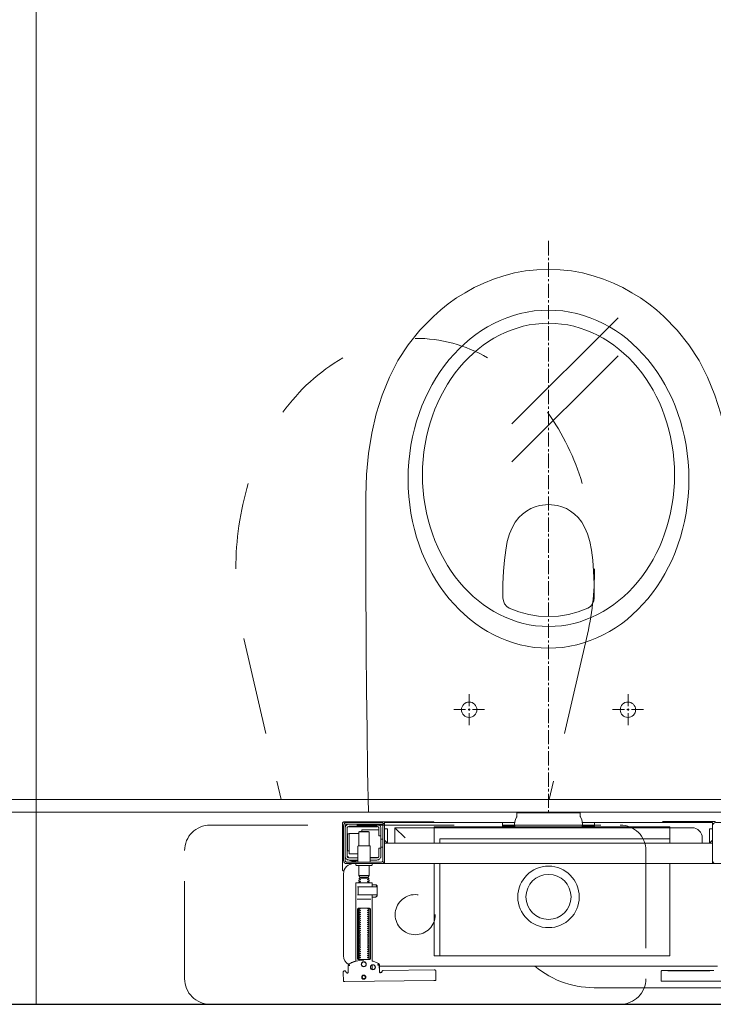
# Model space of a CAD drawing. Header units: millimetres. Extents: x 23192 to 177760, y -399809 to -79279.
# Tile 581 of 656: x 73321 to 73389, y -194640 to -194543. Entities that reach past the tile are written whole.
import ezdxf

# ---------------------------------------------------------------- set-up
doc = ezdxf.new("R2010")
doc.units = ezdxf.units.MM
doc.linetypes.add('HIDDEN2', pattern=[4.7625, 3.175, -1.5875])
doc.layers.get('0').update_dxf_attribs({"lineweight": 0})
for name, color, linetype, lineweight in [('!! 0_ Istn-sciany', 3, 'Continuous', 30), ('!! 2 ZABUDOWA GK-MDF', 54, 'Continuous', 13), ('!! 2_wypos-sanitarne', 240, 'Continuous', 9)]:
    doc.layers.add(name, color=color, linetype=linetype, lineweight=lineweight)
doc.layers.add('!! 2_WYBURZENIA DO REMONTU', color=7, linetype='Continuous', lineweight=0, true_color=0x4d4d4d, plot=False)
doc.layers.add('!!_@ wypos sanit nd', color=7, linetype='Continuous', lineweight=0, plot=False)

# ---------------------------------------------------------------- blocks, each defined once
blk = doc.blocks.new('A$Cff2eaf8b')
for points in [[(-0.18941, 0.08863), (-0.04454, 0.08863), (-0.04035, 0.08853), (-0.03617, 0.08824), (-0.032, 0.08775), (-0.02786, 0.08707), (-0.02376, 0.08619), (-0.0197, 0.08513), (-0.0157, 0.08388), (-0.01176, 0.08244), (-0.00789, 0.08082), (-0.0041, 0.07902), (-0.0004, 0.07705), (0.0032, 0.0749), (0.0067, 0.0726), (0.01009, 0.07012), (0.01337, 0.0675)], [(-0.19839, 0.08237), (-0.11148, 0.08219)], [(-0.16124, 0.07188), (-0.11145, 0.07178), (-0.11127, 0.07178), (-0.11111, 0.07178), (-0.111, 0.07178), (-0.11083, 0.07179), (-0.11065, 0.07183), (-0.11049, 0.0719), (-0.11033, 0.072), (-0.1102, 0.07212), (-0.11009, 0.07227), (-0.11001, 0.07243), (-0.10996, 0.07261), (-0.10995, 0.07279), (-0.10997, 0.08178), (-0.10998, 0.08217)], [(0.19864, 0.08252), (0.11173, 0.08169)], [(0.20013, 0.08252), (0.20025, 0.07353)], [(0.16493, 0.0675), (-0.16477, 0.0675)], [(-0.12195, 0.07209), (-0.15195, 0.07215)], [(-0.15195, 0.07205), (-0.12195, 0.07199)], [(0.16386, 0.07389), (0.16409, 0.07384), (0.16425, 0.07378), (0.1644, 0.07368), (0.16452, 0.07356), (0.16463, 0.07342), (0.16471, 0.07326), (0.16476, 0.07309), (0.16478, 0.07292), (0.16496, 0.06636), (0.16497, 0.06624), (0.16498, 0.06614), (0.165, 0.06604), (0.16503, 0.06594), (0.16507, 0.06584), (0.16511, 0.06575), (0.16516, 0.06566), (0.16521, 0.06557), (0.16527, 0.06549), (0.16534, 0.0654), (0.16542, 0.06533), (0.1655, 0.06526), (0.16558, 0.06519), (0.16567, 0.06513), (0.16576, 0.06508), (0.16651, 0.0647), (0.16726, 0.06433), (0.16803, 0.06399), (0.16881, 0.06367), (0.1696, 0.06337), (0.17039, 0.06309), (0.17119, 0.06284), (0.172, 0.0626), (0.172, -0.00186)], [(0.1651, 0.06653), (0.16492, 0.07312), (0.1649, 0.07329), (0.16485, 0.07345), (0.16478, 0.07361), (0.16467, 0.07374), (0.16455, 0.07386), (0.16441, 0.07396), (0.16425, 0.07403), (0.16409, 0.07408), (0.16391, 0.07409)], [(0.172, 0.07087), (0.172, 0.06656)], [(0.19757, 0.07355), (0.19749, 0.07368), (0.19738, 0.0738), (0.19726, 0.0739), (0.19713, 0.07399), (0.19698, 0.07405), (0.19683, 0.07408), (0.19667, 0.07409), (0.19577, 0.07408)], [(0.17483, 0.06014), (0.17483, 0.01214)], [(0.18523, 0.01214), (0.18523, 0.06014)], [(-0.11847, -0.0325), (-0.11847, 0.0575), (0.11153, 0.0575), (0.11153, -0.0325)], [(0.10602, 0.0575), (0.10602, -0.0325)], [(0.16811, -0.00015), (0.16776, -0.00056), (0.16776, -0.00022), (0.16779, -0.00011), (0.16786, -0.00004), (0.16797, 0), (0.1681, 0.00001), (0.16822, 0.00001), (0.16841, 0.00003), (0.16887, 0.00014), (0.172, 0.00014)], [(0.16848, 0.00006), (0.16856, 0.00012), (0.16876, 0.00014)], [(0.18662, 0.00214), (0.17345, 0.00214)], [(0.16732, -0.0019), (0.16732, -0.00074), (0.16736, -0.00062), (0.16746, -0.00054), (0.16767, -0.00049)], [(0.16751, -0.00165), (0.16754, -0.00139), (0.16766, -0.00086)], [(0.17371, -0.00186), (0.18481, -0.00186), (0.18637, -0.00186)], [(0.16767, -0.01124), (0.16755, -0.01122), (0.16746, -0.01119), (0.16737, -0.01112), (0.16732, -0.01098), (0.16732, -0.00983)], [(0.16766, -0.01087), (0.16754, -0.01033), (0.16751, -0.01008)], [(0.172, -0.01186), (0.16887, -0.01186), (0.16841, -0.01176), (0.16831, -0.01174), (0.16819, -0.01174), (0.16806, -0.01173), (0.16794, -0.01172), (0.16783, -0.01166), (0.16776, -0.01151), (0.16776, -0.01117), (0.16811, -0.01157)], [(0.16876, -0.01186), (0.16866, -0.01186), (0.16848, -0.01178)], [(0.1759, -0.0183), (0.1841, -0.0183)], [(0.18558, -0.00986), (0.18637, -0.00986)], [(0.185, -0.02092), (0.175, -0.02092)], [(0.1841, -0.01936), (0.1759, -0.01936)], [(0.19962, -0.02522), (0.19976, -0.02523), (0.19987, -0.02526), (0.20001, -0.0253)], [(0.20099, -0.02671), (0.20099, -0.0717)], [(-0.16, -0.0355), (-0.16, -0.0325), (0.16, -0.0325), (0.16, -0.0355)], [(-0.16, -0.0485), (-0.16, -0.0365)], [(0.16, -0.0485), (0.16, -0.0365)], [(0.167, -0.03806), (0.16693, -0.03815), (0.16687, -0.03825), (0.16681, -0.03837), (0.16675, -0.0385)], [(0.19499, -0.03806), (0.19506, -0.03814), (0.19512, -0.03823), (0.19517, -0.03833), (0.19521, -0.03842), (0.19525, -0.03853), (0.19528, -0.03863), (0.19531, -0.03874), (0.19533, -0.03885), (0.19535, -0.03896), (0.19537, -0.03907), (0.19538, -0.03917), (0.19539, -0.03927), (0.19537, -0.03937), (0.19547, -0.0394), (0.19557, -0.0394), (0.19567, -0.0394), (0.19578, -0.0394), (0.19589, -0.0394), (0.19612, -0.0394), (0.19616, -0.0393), (0.19615, -0.03919), (0.19613, -0.03907), (0.19609, -0.03894), (0.19605, -0.03882), (0.19594, -0.03861)], [(0.1635, -0.0475), (0.1635, -0.04)], [(0.174, -0.0385), (0.16618, -0.0385)], [(0.186, -0.042), (0.1945, -0.042), (0.1945, -0.062), (0.185, -0.062)], [(0.19591, -0.04489), (0.19602, -0.04489), (0.19615, -0.04489), (0.19632, -0.04489), (0.1965, -0.04489)], [(0.16, -0.0555), (0.157, -0.0525), (0.16, -0.0525), (-0.16, -0.0525), (-0.157, -0.0525), (-0.16, -0.0555)], [(-0.157, -0.0525), (-0.157, -0.0665), (-0.16, -0.0665)], [(0.10602, -0.0525), (0.10602, -0.05658), (-0.11847, -0.05658)], [(0.11153, -0.0525), (0.11153, -0.0675), (0.15, -0.0675)], [(0.14, -0.0575), (0.15, -0.0675), (0.15, -0.0525)], [(0.16, -0.0665), (0.157, -0.0665), (0.157, -0.0525)], [(0.1615, -0.0485), (0.1635, -0.0485)], [(0.1615, -0.0565), (0.1635, -0.0565)], [(0.175, -0.0498), (0.175, -0.06346), (0.1755, -0.06396), (0.1845, -0.06396), (0.185, -0.06346), (0.185, -0.0498)], [(0.1655, -0.0655), (0.182, -0.0655), (0.182, -0.06396)], [(0.185, -0.06346), (0.175, -0.06346)], [(0.1965, -0.06151), (0.19632, -0.06151), (0.19615, -0.06151), (0.19602, -0.06151), (0.19591, -0.06151)], [(-0.03305, -0.0725), (-0.16, -0.0725), (-0.16, -0.0695)], [(-0.045, -0.0725), (-0.045, -0.0685)], [(-0.045, -0.0695), (-0.03283, -0.0695)], [(0.03283, -0.0695), (0.045, -0.0695)], [(0.16, -0.0695), (0.16, -0.0725), (0.03305, -0.0725)], [(0.045, -0.0685), (0.045, -0.0725)], [(0.16721, -0.0685), (0.19466, -0.0685), (0.19478, -0.0685)], [(0.17, -0.069), (0.17, -0.0685)], [(0.174, -0.069), (0.174, -0.0685)]]:
    blk.add_lwpolyline(points)
for points in [[(0.16424, 0.07378), (0.16327, 0.07377), (0.16304, 0.07374), (0.16282, 0.07366), (0.16262, 0.07353), (0.16265, 0.07357), (0.16258, 0.07337), (0.16257, 0.07317, -0.157432), (0.16238, 0.07258), (0.1621, 0.07218, -0.241147), (0.16129, 0.07175), (0.1115, 0.07128), (0.11133, 0.07127), (0.11119, 0.07127), (0.11107, 0.07127), (0.11094, 0.07128), (0.11078, 0.0713), (0.11062, 0.07135), (0.11047, 0.07143), (0.11033, 0.07153), (0.11022, 0.07165), (0.11012, 0.07179), (0.11005, 0.07194), (0.11001, 0.0721), (0.10999, 0.07227), (0.10995, 0.08127), (0.11022, 0.08166)], [(0.19647, 0.0744), (0.19626, 0.07438), (0.19604, 0.0743), (0.19585, 0.07417), (0.19566, 0.07396, 0.132231), (0.19551, 0.07346), (0.19546, 0.06691)], [(0.19768, 0.0731, 0.415336), (0.19869, 0.07211)], [(0.19885, 0.07212), (0.19898, 0.07212), (0.19912, 0.07213), (0.19927, 0.07216), (0.1994, 0.07222), (0.19953, 0.07229), (0.19965, 0.07238), (0.19975, 0.07248), (0.20007, 0.07294, 0.158481), (0.20025, 0.07353)], [(-0.15993, -0.0325), (-0.17249, -0.0325, 0.405519), (-0.172, -0.032), (-0.172, -0.0313, 0.414214), (-0.1725, -0.0308), (-0.1875, -0.0308, 0.414214), (-0.188, -0.0313), (-0.188, -0.032, 0.405519), (-0.18751, -0.0325), (-0.19, -0.0325, -0.414214), (-0.2, -0.0225), (-0.2, 0.0575, -0.266001), (-0.19506, 0.06612)], [(0.18031, 0.06175, 0.125713), (0.19466, 0.06556, 0.121439), (0.19519, 0.06605, -0.262119), (0.2, 0.0575), (0.2, -0.0225, -0.414214), (0.19, -0.0325), (0.18751, -0.0325, 0.405519), (0.188, -0.032), (0.188, -0.0313, 0.414214), (0.1875, -0.0308), (0.1725, -0.0308, 0.414214), (0.172, -0.0313), (0.172, -0.032, 0.405519), (0.17249, -0.0325, 0.001664), (0.15993, -0.0325)], [(0.172, -0.00986), (0.172, -0.01366, 0.414214), (0.1722, -0.01386), (0.18462, -0.01386), (0.1878, -0.01386, 0.414214), (0.188, -0.01366), (0.188, 0.06267), (0.18885, 0.06292), (0.18969, 0.06319), (0.19052, 0.0635), (0.19134, 0.06382), (0.19215, 0.06417), (0.19295, 0.06454), (0.19374, 0.06494), (0.19456, 0.06538), (0.19464, 0.06544), (0.19473, 0.0655), (0.19481, 0.06557), (0.19488, 0.06564), (0.19495, 0.06572), (0.19502, 0.06581)], [(0.17647, 0.01114, 0.182836), (0.17636, 0.01123), (0.17515, 0.01163, 0.050055), (0.175, 0.0119), (0.175, 0.01218, 0.050055), (0.17515, 0.01244), (0.17636, 0.01285, 0.719897), (0.17636, 0.01323), (0.17515, 0.01363, 0.050055), (0.175, 0.0139), (0.175, 0.01418, 0.050055), (0.17515, 0.01444), (0.17636, 0.01485, 0.719897), (0.17636, 0.01523), (0.17515, 0.01563, 0.050055), (0.175, 0.0159), (0.175, 0.01618, 0.050055), (0.17515, 0.01644), (0.17636, 0.01685, 0.719897), (0.17636, 0.01723), (0.17515, 0.01763, 0.050055), (0.175, 0.0179), (0.175, 0.01818, 0.050055), (0.17515, 0.01844), (0.17636, 0.01885, 0.719897), (0.17636, 0.01923), (0.17515, 0.01963, 0.050055), (0.175, 0.0199), (0.175, 0.02018, 0.050055), (0.17515, 0.02044), (0.17636, 0.02085, 0.719897), (0.17636, 0.02123), (0.17515, 0.02163, 0.050055), (0.175, 0.0219), (0.175, 0.02218, 0.050055), (0.17515, 0.02244), (0.17636, 0.02285, 0.719897), (0.17636, 0.02323), (0.17515, 0.02363, 0.050055), (0.175, 0.0239), (0.175, 0.02418, 0.050055), (0.17515, 0.02444), (0.17636, 0.02485, 0.719897), (0.17636, 0.02523), (0.17515, 0.02563, 0.050055), (0.175, 0.0259), (0.175, 0.02618, 0.050055), (0.17515, 0.02644), (0.17636, 0.02685, 0.719897), (0.17636, 0.02723), (0.17515, 0.02763, 0.050055), (0.175, 0.0279), (0.175, 0.02818, 0.050055), (0.17515, 0.02844), (0.17636, 0.02885, 0.719897), (0.17636, 0.02923), (0.17515, 0.02963, 0.050055), (0.175, 0.0299), (0.175, 0.03018, 0.050055), (0.17515, 0.03044), (0.17636, 0.03085, 0.719897), (0.17636, 0.03123), (0.17515, 0.03163, 0.050055), (0.175, 0.0319), (0.175, 0.03218, 0.050055), (0.17515, 0.03244), (0.17636, 0.03285, 0.719897), (0.17636, 0.03323), (0.17515, 0.03363, 0.050055), (0.175, 0.0339), (0.175, 0.03418, 0.050055), (0.17515, 0.03444), (0.17636, 0.03485, 0.719897), (0.17636, 0.03523), (0.17515, 0.03563, 0.050055), (0.175, 0.0359), (0.175, 0.03618, 0.050055), (0.17515, 0.03644), (0.17636, 0.03685, 0.719897), (0.17636, 0.03723), (0.17515, 0.03763, 0.050055), (0.175, 0.0379), (0.175, 0.03818, 0.050055), (0.17515, 0.03844), (0.17636, 0.03885, 0.719897), (0.17636, 0.03923), (0.17515, 0.03963, 0.050055), (0.175, 0.0399), (0.175, 0.04018, 0.050055), (0.17515, 0.04044), (0.17636, 0.04085, 0.719897), (0.17636, 0.04123), (0.17515, 0.04163, 0.050055), (0.175, 0.0419), (0.175, 0.04218, 0.050055), (0.17515, 0.04244), (0.17636, 0.04285, 0.719897), (0.17636, 0.04323), (0.17515, 0.04363, 0.050055), (0.175, 0.0439), (0.175, 0.04418, 0.050055), (0.17515, 0.04444), (0.17636, 0.04485, 0.719897), (0.17636, 0.04523), (0.17515, 0.04563, 0.050055), (0.175, 0.0459), (0.175, 0.04618, 0.050055), (0.17515, 0.04644), (0.17636, 0.04685, 0.719897), (0.17636, 0.04723), (0.17515, 0.04763, 0.050055), (0.175, 0.0479), (0.175, 0.04818, 0.050055), (0.17515, 0.04844), (0.17636, 0.04885, 0.719897), (0.17636, 0.04923), (0.17515, 0.04963, 0.050055), (0.175, 0.0499), (0.175, 0.05018, 0.050055), (0.17515, 0.05044), (0.17636, 0.05085, 0.719897), (0.17636, 0.05123), (0.17515, 0.05163, 0.050055), (0.175, 0.0519), (0.175, 0.05218, 0.050055), (0.17515, 0.05244), (0.17636, 0.05285, 0.719897), (0.17636, 0.05323), (0.17515, 0.05363, 0.050055), (0.175, 0.0539), (0.175, 0.05418, 0.050055), (0.17515, 0.05444), (0.17636, 0.05485, 0.719897), (0.17636, 0.05523), (0.17515, 0.05563, 0.050055), (0.175, 0.0559), (0.175, 0.05618, 0.050055), (0.17515, 0.05644), (0.17636, 0.05685, 0.719897), (0.17636, 0.05723), (0.17515, 0.05763, 0.050055), (0.175, 0.0579), (0.175, 0.05818, 0.050055), (0.17515, 0.05844), (0.17636, 0.05885, 0.719897), (0.17636, 0.05923), (0.17515, 0.05963, 0.050055), (0.175, 0.0599), (0.175, 0.06018, 0.050055), (0.17515, 0.06044), (0.17636, 0.06085, 0.474594), (0.17647, 0.06114)], [(0.18353, 0.06114, 0.474594), (0.18364, 0.06085), (0.18485, 0.06044, 0.050055), (0.185, 0.06018), (0.185, 0.0599, 0.050055), (0.18485, 0.05963), (0.18364, 0.05923, 0.719897), (0.18364, 0.05885), (0.18485, 0.05844, 0.050055), (0.185, 0.05818), (0.185, 0.0579, 0.050055), (0.18485, 0.05763), (0.18364, 0.05723, 0.719897), (0.18364, 0.05685), (0.18485, 0.05644, 0.050055), (0.185, 0.05618), (0.185, 0.0559, 0.050055), (0.18485, 0.05563), (0.18364, 0.05523, 0.719897), (0.18364, 0.05485), (0.18485, 0.05444, 0.050055), (0.185, 0.05418), (0.185, 0.0539, 0.050055), (0.18485, 0.05363), (0.18364, 0.05323, 0.719897), (0.18364, 0.05285), (0.18485, 0.05244, 0.050055), (0.185, 0.05218), (0.185, 0.0519, 0.050055), (0.18485, 0.05163), (0.18364, 0.05123, 0.719897), (0.18364, 0.05085), (0.18485, 0.05044, 0.050055), (0.185, 0.05018), (0.185, 0.0499, 0.050055), (0.18485, 0.04963), (0.18364, 0.04923, 0.719897), (0.18364, 0.04885), (0.18485, 0.04844, 0.050055), (0.185, 0.04818), (0.185, 0.0479, 0.050055), (0.18485, 0.04763), (0.18364, 0.04723, 0.719897), (0.18364, 0.04685), (0.18485, 0.04644, 0.050055), (0.185, 0.04618), (0.185, 0.0459, 0.050055), (0.18485, 0.04563), (0.18364, 0.04523, 0.719897), (0.18364, 0.04485), (0.18485, 0.04444, 0.050055), (0.185, 0.04418), (0.185, 0.0439, 0.050055), (0.18485, 0.04363), (0.18364, 0.04323, 0.719897), (0.18364, 0.04285), (0.18485, 0.04244, 0.050055), (0.185, 0.04218), (0.185, 0.0419, 0.050055), (0.18485, 0.04163), (0.18364, 0.04123, 0.719897), (0.18364, 0.04085), (0.18485, 0.04044, 0.050055), (0.185, 0.04018), (0.185, 0.0399, 0.050055), (0.18485, 0.03963), (0.18364, 0.03923, 0.719897), (0.18364, 0.03885), (0.18485, 0.03844, 0.050055), (0.185, 0.03818), (0.185, 0.0379, 0.050055), (0.18485, 0.03763), (0.18364, 0.03723, 0.719897), (0.18364, 0.03685), (0.18485, 0.03644, 0.050055), (0.185, 0.03618), (0.185, 0.0359, 0.050055), (0.18485, 0.03563), (0.18364, 0.03523, 0.719897), (0.18364, 0.03485), (0.18485, 0.03444, 0.050055), (0.185, 0.03418), (0.185, 0.0339, 0.050055), (0.18485, 0.03363), (0.18364, 0.03323, 0.719897), (0.18364, 0.03285), (0.18485, 0.03244, 0.050055), (0.185, 0.03218), (0.185, 0.0319, 0.050055), (0.18485, 0.03163), (0.18364, 0.03123, 0.719897), (0.18364, 0.03085), (0.18485, 0.03044, 0.050055), (0.185, 0.03018), (0.185, 0.0299, 0.050055), (0.18485, 0.02963), (0.18364, 0.02923, 0.719897), (0.18364, 0.02885), (0.18485, 0.02844, 0.050055), (0.185, 0.02818), (0.185, 0.0279, 0.050055), (0.18485, 0.02763), (0.18364, 0.02723, 0.719897), (0.18364, 0.02685), (0.18485, 0.02644, 0.050055), (0.185, 0.02618), (0.185, 0.0259, 0.050055), (0.18485, 0.02563), (0.18364, 0.02523, 0.719897), (0.18364, 0.02485), (0.18485, 0.02444, 0.050055), (0.185, 0.02418), (0.185, 0.0239, 0.050055), (0.18485, 0.02363), (0.18364, 0.02323, 0.719897), (0.18364, 0.02285), (0.18485, 0.02244, 0.050055), (0.185, 0.02218), (0.185, 0.0219, 0.050055), (0.18485, 0.02163), (0.18364, 0.02123, 0.719897), (0.18364, 0.02085), (0.18485, 0.02044, 0.050055), (0.185, 0.02018), (0.185, 0.0199, 0.050055), (0.18485, 0.01963), (0.18364, 0.01923, 0.719897), (0.18364, 0.01885), (0.18485, 0.01844, 0.050055), (0.185, 0.01818), (0.185, 0.0179, 0.050055), (0.18485, 0.01763), (0.18364, 0.01723, 0.719897), (0.18364, 0.01685), (0.18485, 0.01644, 0.050055), (0.185, 0.01618), (0.185, 0.0159, 0.050055), (0.18485, 0.01563), (0.18364, 0.01523, 0.719897), (0.18364, 0.01485), (0.18485, 0.01444, 0.050055), (0.185, 0.01418), (0.185, 0.0139, 0.050055), (0.18485, 0.01363), (0.18364, 0.01323, 0.719897), (0.18364, 0.01285), (0.18485, 0.01244, 0.050055), (0.185, 0.01218), (0.185, 0.0119, 0.050055), (0.18485, 0.01163), (0.18364, 0.01123, 0.182836), (0.18353, 0.01114)], [(0.18575, -0.00966), (0.18575, -0.00207), (0.18572, -0.00196), (0.18564, -0.00189), (0.18554, -0.00186), (0.18565, -0.00188), (0.18573, -0.00194), (0.18577, -0.00204), (0.18577, -0.00966), (0.18574, -0.00977), (0.18566, -0.00984), (0.18547, -0.00986), (0.18558, -0.00981), (0.18563, -0.00966), (0.18563, -0.00206), (0.18557, -0.00191), (0.18547, -0.00186), (0.16743, -0.00186, 0.414214), (0.16723, -0.00206), (0.16723, -0.00966, 0.414214), (0.16743, -0.00986), (0.18547, -0.00986)], [(0.18555, -0.00986, 0.414213), (0.18575, -0.00966), (0.18575, -0.00207), (0.18575, -0.00966), (0.18572, -0.00977), (0.18564, -0.00984), (0.18554, -0.00986)], [(0.175, -0.01382), (0.175, -0.01406, -0.050055), (0.17515, -0.01432), (0.17636, -0.01473, -0.719897), (0.17636, -0.01511), (0.17515, -0.01552, -0.050055), (0.175, -0.01578), (0.175, -0.01606, -0.050055), (0.17515, -0.01632), (0.17636, -0.01673, -0.719897), (0.17636, -0.01711), (0.17515, -0.01752, -0.050055), (0.175, -0.01778), (0.1759, -0.0183), (0.1759, -0.01936), (0.175, -0.02092), (0.175, -0.0308)], [(0.185, -0.01382), (0.185, -0.01406, 0.050055), (0.18485, -0.01432), (0.18364, -0.01473, 0.719897), (0.18364, -0.01511), (0.18485, -0.01552, 0.050055), (0.185, -0.01578), (0.185, -0.01606, 0.050055), (0.18485, -0.01632), (0.18364, -0.01673, 0.719897), (0.18364, -0.01711), (0.18485, -0.01752, 0.050055), (0.185, -0.01778), (0.1841, -0.0183), (0.1841, -0.01936), (0.185, -0.02092), (0.185, -0.0308)], [(0.2001, -0.02534, 0.126559), (0.19961, -0.02525)], [(0.20099, -0.02671, 0.198909), (0.20055, -0.02564, 0.091301), (0.2001, -0.02534)], [(0.16379, -0.0385), (0.1635, -0.0385), (0.1635, -0.04, -0.414214), (0.1675, -0.036), (0.174, -0.036)], [(0.174, -0.038), (0.1675, -0.038, 0.414214), (0.1655, -0.04), (0.1655, -0.0475), (0.1635, -0.0475), (0.1635, -0.067, 0.414214), (0.1675, -0.071)], [(0.1635, -0.0595), (0.1655, -0.0595), (0.1655, -0.067, 0.414214), (0.1675, -0.069), (0.1945, -0.069, 0.414214), (0.1965, -0.067), (0.1965, -0.04, 0.414214), (0.1945, -0.038), (0.186, -0.038)], [(0.174, -0.034), (0.174, -0.0493, 0.414214), (0.1745, -0.0498), (0.1855, -0.0498, 0.414214), (0.186, -0.0493), (0.186, -0.034)], [(0.19375, -0.03562, 0.119096), (0.19, -0.03454, 0.119096), (0.18625, -0.03562)], [(0.19375, -0.036), (0.19375, -0.03562), (0.18625, -0.03562), (0.18625, -0.036), (0.1945, -0.036, -0.414214), (0.1985, -0.04)], [(0.1945, -0.04497), (0.19515, -0.04496), (0.19542, -0.04496), (0.1956, -0.04496), (0.19566, -0.04496, 0.116465), (0.19589, -0.0449), (0.196, -0.04485), (0.196, -0.06155), (0.19589, -0.0615, 0.116465), (0.19566, -0.06144), (0.19542, -0.06144), (0.19515, -0.06144), (0.1945, -0.06143)], [(-0.15, -0.0525), (-0.15, -0.0575, 0.414214), (-0.14, -0.0675), (-0.11847, -0.0675), (-0.11847, -0.0525)], [(0.1945, -0.071, 0.414214), (0.1985, -0.067)], [(-0.1633, -0.0727, 0.412536), (-0.1623, -0.0737), (-0.11251, -0.0737), (-0.11222, -0.07367), (-0.11194, -0.07358), (-0.11168, -0.07345), (-0.11145, -0.07326), (-0.11126, -0.07304), (-0.11112, -0.07278), (-0.11104, -0.0725)], [(-0.04, -0.0685), (-0.03255, -0.0685, 0.236962), (-0.03118, -0.07775, -0.154353), (-0.031, -0.07832), (-0.031, -0.08218), (0.031, -0.08218), (0.031, -0.07832, -0.154353), (0.03118, -0.07775, 0.236962), (0.03255, -0.0685), (0.04, -0.0685)], [(0.11124, -0.0725), (0.11142, -0.07274), (0.11165, -0.07293), (0.11192, -0.07308), (0.1122, -0.07317), (0.1125, -0.0732), (0.1623, -0.0732, 0.326231), (0.16325, -0.0725)], [(0.1987, -0.07216, 0.000114), (0.1987, -0.07216, 0.517015), (0.20003, -0.07309), (0.19993, -0.07313), (0.19983, -0.07315), (0.19971, -0.07318), (0.19958, -0.07319), (0.19948, -0.07319), (0.19903, -0.07319), (0.19841, -0.07319), (0.19771, -0.07319), (0.16427, -0.07319), (0.16392, -0.07319), (0.16356, -0.07319), (0.16323, -0.07319), (0.16293, -0.07319), (0.16269, -0.07319), (0.16249, -0.07319), (0.16236, -0.07319)], [(0.2001, -0.07306, 0.091301), (0.20055, -0.07276, 0.198909), (0.20099, -0.0717)]]:
    blk.add_lwpolyline(points, format="xyb")
for points in [[(0.18024, 0.0763), (0.18044, 0.07631), (0.18064, 0.07634), (0.18083, 0.07639), (0.18102, 0.07646), (0.1812, 0.07655), (0.18138, 0.07665), (0.18154, 0.07677), (0.18168, 0.07691), (0.18182, 0.07706), (0.18193, 0.07722), (0.18204, 0.0774), (0.18212, 0.07758), (0.18219, 0.07777), (0.18223, 0.07796), (0.18226, 0.07816), (0.18227, 0.07836), (0.18226, 0.07857), (0.18223, 0.07876), (0.18217, 0.07896), (0.18211, 0.07915), (0.18202, 0.07933), (0.18191, 0.0795), (0.18179, 0.07966), (0.18165, 0.07981), (0.1815, 0.07994), (0.18134, 0.08006), (0.18117, 0.08016), (0.18099, 0.08024), (0.1808, 0.08031), (0.1806, 0.08036), (0.1804, 0.08038), (0.1802, 0.08039), (0.18, 0.08038), (0.1798, 0.08035), (0.17961, 0.0803), (0.17942, 0.08023), (0.17924, 0.08014), (0.17907, 0.08004), (0.17891, 0.07992), (0.17876, 0.07978), (0.17863, 0.07963), (0.17851, 0.07947), (0.17841, 0.07929), (0.17832, 0.07911), (0.17826, 0.07892), (0.17821, 0.07872), (0.17818, 0.07853), (0.17817, 0.07832), (0.17819, 0.07812), (0.17822, 0.07793), (0.17827, 0.07773), (0.17834, 0.07754), (0.17842, 0.07736), (0.17853, 0.07719), (0.17865, 0.07703), (0.17879, 0.07688), (0.17894, 0.07675), (0.1791, 0.07663), (0.17927, 0.07653), (0.17946, 0.07645), (0.17965, 0.07638), (0.17984, 0.07633), (0.18004, 0.07631)], [(0.18023, 0.07679), (0.18038, 0.0768), (0.18053, 0.07682), (0.18068, 0.07686), (0.18082, 0.07691), (0.18096, 0.07698), (0.18109, 0.07706), (0.18121, 0.07715), (0.18132, 0.07725), (0.18143, 0.07737), (0.18151, 0.07749), (0.18159, 0.07762), (0.18166, 0.07776), (0.18171, 0.0779), (0.18174, 0.07805), (0.18176, 0.0782), (0.18177, 0.07835), (0.18176, 0.0785), (0.18174, 0.07866), (0.1817, 0.0788), (0.18164, 0.07895), (0.18158, 0.07908), (0.1815, 0.07921), (0.18141, 0.07933), (0.1813, 0.07944), (0.18119, 0.07955), (0.18107, 0.07964), (0.18093, 0.07971), (0.1808, 0.07978), (0.18065, 0.07983), (0.18051, 0.07986), (0.18036, 0.07988), (0.1802, 0.07989), (0.18005, 0.07988), (0.1799, 0.07986), (0.17975, 0.07982), (0.17961, 0.07976), (0.17947, 0.0797), (0.17935, 0.07962), (0.17922, 0.07953), (0.17911, 0.07942), (0.17901, 0.07931), (0.17892, 0.07919), (0.17884, 0.07906), (0.17878, 0.07892), (0.17873, 0.07877), (0.1787, 0.07863), (0.17867, 0.07848), (0.17867, 0.07832), (0.17868, 0.07817), (0.1787, 0.07802), (0.17874, 0.07787), (0.17879, 0.07773), (0.17886, 0.07759), (0.17894, 0.07746), (0.17903, 0.07734), (0.17913, 0.07723), (0.17925, 0.07713), (0.17937, 0.07704), (0.1795, 0.07696), (0.17964, 0.0769), (0.17978, 0.07685), (0.17993, 0.07682), (0.18008, 0.07679)], [(0.16587, 0.06536), (0.16582, 0.06538), (0.16577, 0.06542), (0.16573, 0.06545), (0.16568, 0.06549), (0.16563, 0.06553), (0.16558, 0.06558), (0.16553, 0.06563), (0.16548, 0.06568), (0.16544, 0.06573), (0.1654, 0.06579), (0.16536, 0.06585), (0.16532, 0.06591), (0.16529, 0.06597), (0.16526, 0.06603), (0.16523, 0.0661), (0.16521, 0.06616), (0.16519, 0.06623), (0.16517, 0.06629), (0.16515, 0.06636), (0.16514, 0.06642), (0.16514, 0.06648), (0.16513, 0.06654), (0.16513, 0.06659), (0.16518, 0.06661), (0.16643, 0.06666), (0.16648, 0.06666), (0.16654, 0.06666), (0.16659, 0.06668), (0.16664, 0.06665), (0.16661, 0.06661), (0.16658, 0.06656), (0.16655, 0.06651), (0.16652, 0.06645), (0.16594, 0.06536)], [(0.18533, 0.06114), (0.18541, 0.06113), (0.1855, 0.06112), (0.18559, 0.06111), (0.18567, 0.06108), (0.18575, 0.06105), (0.18583, 0.06101), (0.18591, 0.06096), (0.18597, 0.0609), (0.18604, 0.06084), (0.18609, 0.06076), (0.18615, 0.06068), (0.18619, 0.06058), (0.18623, 0.06048), (0.18625, 0.06037), (0.18627, 0.06025), (0.18628, 0.06014), (0.18628, 0.01214), (0.18627, 0.01202), (0.18625, 0.01191), (0.18623, 0.0118), (0.18619, 0.01169), (0.18615, 0.0116), (0.18609, 0.01151), (0.18604, 0.01144), (0.18597, 0.01137), (0.18591, 0.01131), (0.18583, 0.01126), (0.18575, 0.01122), (0.18567, 0.01119), (0.18559, 0.01117), (0.1855, 0.01115), (0.18541, 0.01114), (0.18533, 0.01114), (0.17475, 0.01114), (0.17466, 0.01114), (0.17457, 0.01115), (0.17449, 0.01117), (0.1744, 0.01119), (0.17432, 0.01122), (0.17424, 0.01126), (0.17416, 0.01131), (0.17409, 0.01137), (0.17403, 0.01144), (0.17397, 0.01151), (0.17392, 0.0116), (0.17387, 0.01169), (0.17384, 0.0118), (0.17381, 0.01191), (0.17379, 0.01202), (0.17379, 0.01214), (0.17379, 0.06014), (0.17379, 0.06025), (0.17381, 0.06037), (0.17384, 0.06048), (0.17387, 0.06058), (0.17392, 0.06068), (0.17397, 0.06076), (0.17403, 0.06084), (0.17409, 0.0609), (0.17416, 0.06096), (0.17424, 0.06101), (0.17432, 0.06105), (0.1744, 0.06108), (0.17449, 0.06111), (0.17457, 0.06112), (0.17466, 0.06113), (0.17475, 0.06114)], [(-0.11847, -0.0685), (0.11153, -0.0685), (0.11153, -0.0675), (-0.11847, -0.0675)]]:
    blk.add_lwpolyline(points, close=True)
for points in [[(0.19546, 0.0669), (0.19546, 0.0669), (0.19546, 0.0669), (0.19546, 0.06691), (0.19546, 0.06691), (0.19546, 0.06691), (0.19546, 0.06691), (0.19546, 0.06691), (0.19546, 0.06691), (0.19546, 0.06691), (0.19546, 0.06691), (0.19546, 0.06691), (0.19546, 0.06691), (0.19546, 0.06691), (0.19546, 0.06691), (0.19546, 0.06691), (0.19546, 0.06691), (0.19546, 0.06691), (0.19546, 0.06691), (0.19546, 0.06691), (0.19546, 0.0669), (0.19546, 0.0669), (0.19546, 0.0669), (0.19546, 0.0669), (0.19546, 0.0669), (0.19546, 0.0669), (0.19546, 0.0669), (0.19546, 0.0669), (0.19546, 0.0669), (0.19546, 0.0669), (0.19546, 0.0669), (0.19546, 0.0669), (0.19546, 0.0669), (0.19546, 0.0669), (0.19546, 0.0669), (0.19546, 0.0669), (0.19545, 0.0669), (0.19545, 0.06691), (0.19545, 0.06691), (0.19545, 0.06691), (0.19545, 0.06691), (0.19545, 0.06691), (0.19545, 0.06691), (0.19545, 0.06691), (0.19545, 0.06691), (0.19544, 0.06691), (0.19544, 0.06691), (0.19544, 0.0669), (0.19544, 0.0669), (0.19544, 0.0669), (0.19543, 0.0669), (0.19543, 0.0669), (0.19543, 0.0669), (0.19543, 0.0669), (0.19543, 0.0669), (0.19543, 0.0669), (0.19543, 0.0669), (0.19542, 0.0669), (0.19542, 0.0669), (0.19542, 0.0669), (0.19542, 0.0669), (0.19542, 0.0669), (0.19541, 0.0669), (0.19541, 0.0669), (0.19541, 0.0669), (0.19541, 0.0669), (0.19541, 0.0669), (0.1954, 0.0669), (0.1954, 0.0669), (0.1954, 0.0669), (0.19539, 0.0669), (0.19539, 0.0669), (0.19539, 0.0669), (0.19537, 0.06691), (0.19537, 0.06691), (0.19537, 0.06691), (0.19536, 0.06691), (0.19536, 0.06691), (0.19535, 0.06691), (0.19535, 0.06691), (0.19534, 0.06691), (0.19534, 0.06691), (0.19533, 0.06691), (0.19533, 0.06691), (0.19532, 0.06691), (0.19532, 0.06691), (0.19531, 0.06691), (0.19531, 0.06691), (0.1953, 0.06691), (0.19529, 0.06691), (0.19529, 0.06691), (0.19528, 0.06691), (0.19527, 0.06691), (0.19527, 0.06691), (0.19526, 0.06691), (0.19525, 0.06691), (0.19524, 0.06691), (0.19523, 0.06691), (0.19523, 0.06691), (0.19522, 0.06691), (0.19521, 0.06691), (0.1952, 0.06691), (0.19519, 0.06691), (0.19518, 0.06691), (0.19517, 0.06691), (0.19516, 0.06691), (0.19515, 0.06691), (0.19514, 0.06691), (0.19513, 0.06691), (0.19512, 0.06691), (0.19511, 0.06691), (0.1951, 0.06691), (0.19509, 0.06691), (0.19508, 0.06691), (0.19507, 0.06691), (0.19506, 0.06691), (0.19505, 0.06691), (0.19504, 0.06691), (0.19503, 0.06691), (0.19502, 0.06691), (0.19501, 0.06691), (0.19499, 0.06691), (0.19498, 0.06691), (0.19497, 0.06691), (0.19496, 0.06691), (0.19495, 0.06691), (0.19494, 0.06692), (0.19492, 0.06692), (0.19491, 0.06692), (0.1949, 0.06692), (0.19489, 0.06692), (0.19487, 0.06692), (0.19486, 0.06692), (0.19485, 0.06692), (0.19484, 0.06692), (0.19482, 0.06692), (0.19481, 0.06692), (0.19469, 0.06692), (0.19464, 0.06692), (0.19459, 0.06692), (0.19456, 0.06692), (0.19453, 0.06692), (0.19451, 0.06692), (0.19448, 0.06692), (0.19445, 0.06692), (0.19443, 0.06692), (0.1944, 0.06692), (0.19438, 0.06692), (0.19435, 0.06692), (0.19433, 0.06692), (0.1943, 0.06692), (0.19428, 0.06692), (0.19427, 0.06692), (0.19425, 0.06692), (0.19423, 0.06692), (0.19422, 0.06692), (0.19421, 0.06692), (0.19419, 0.06692), (0.19418, 0.06692), (0.19418, 0.06692), (0.19417, 0.06692), (0.19416, 0.06692), (0.19416, 0.06692), (0.19415, 0.06692), (0.19415, 0.06693), (0.19414, 0.06693), (0.19414, 0.06693), (0.19413, 0.06693), (0.19413, 0.06693), (0.19412, 0.06693), (0.19412, 0.06693), (0.19411, 0.06693), (0.19411, 0.06693), (0.19411, 0.06692), (0.1941, 0.06692), (0.1941, 0.06692), (0.1941, 0.06692), (0.19409, 0.06692), (0.19409, 0.06692), (0.19409, 0.06692), (0.19408, 0.06692), (0.19408, 0.06692), (0.19408, 0.06692), (0.19407, 0.06692), (0.19407, 0.06692), (0.19406, 0.06692), (0.19406, 0.06692), (0.19406, 0.06692), (0.19406, 0.06692), (0.19405, 0.06692), (0.19405, 0.06692), (0.19405, 0.06692), (0.19405, 0.06692), (0.19404, 0.06693), (0.19404, 0.06693), (0.19404, 0.06693), (0.19403, 0.06693), (0.19403, 0.06693), (0.19402, 0.06693), (0.19402, 0.06694), (0.19402, 0.06694), (0.19401, 0.06694), (0.19401, 0.06694), (0.19401, 0.06694), (0.194, 0.06694), (0.194, 0.06694), (0.194, 0.06694), (0.194, 0.06694), (0.194, 0.06694), (0.194, 0.06694), (0.19399, 0.06694), (0.19399, 0.06694), (0.19399, 0.06694), (0.19399, 0.06694), (0.19399, 0.06694), (0.19399, 0.06694), (0.19399, 0.06694), (0.19398, 0.06694), (0.19398, 0.06694), (0.19398, 0.06694), (0.19398, 0.06693), (0.19398, 0.06693), (0.19397, 0.06693), (0.19397, 0.06693), (0.19397, 0.06693), (0.19397, 0.06693), (0.19397, 0.06692), (0.19397, 0.06692), (0.19397, 0.06692), (0.19397, 0.06692), (0.19397, 0.06692), (0.19397, 0.06691), (0.19397, 0.06691), (0.19397, 0.06691), (0.19397, 0.06691), (0.19397, 0.0669), (0.19397, 0.0669), (0.19397, 0.0669), (0.19397, 0.0669), (0.19397, 0.0669), (0.19397, 0.06689), (0.19397, 0.06689), (0.19397, 0.06689), (0.19397, 0.06689), (0.19397, 0.06689), (0.19397, 0.06688), (0.19397, 0.06688), (0.19398, 0.06688), (0.19398, 0.06688), (0.19398, 0.06688), (0.19398, 0.06687), (0.19399, 0.06687), (0.19399, 0.06687), (0.19399, 0.06687), (0.194, 0.06686), (0.194, 0.06686), (0.19401, 0.06685), (0.19401, 0.06685), (0.19401, 0.06685), (0.19402, 0.06684), (0.19402, 0.06684), (0.19402, 0.06684), (0.19402, 0.06683), (0.19403, 0.06683), (0.19403, 0.06683), (0.19403, 0.06682), (0.19403, 0.06682), (0.19403, 0.06682), (0.19403, 0.06681), (0.19403, 0.06681), (0.19404, 0.06681), (0.19404, 0.06681), (0.19404, 0.0668), (0.19404, 0.0668), (0.19404, 0.0668), (0.19404, 0.06679), (0.19405, 0.06679), (0.19405, 0.06679), (0.19405, 0.06678), (0.19405, 0.06678), (0.19405, 0.06677), (0.19406, 0.06677), (0.19406, 0.06677), (0.19406, 0.06676), (0.19406, 0.06676), (0.19407, 0.06675), (0.19407, 0.06675), (0.19407, 0.06674), (0.19408, 0.06673), (0.19408, 0.06672), (0.19409, 0.06671), (0.1941, 0.0667), (0.1941, 0.06669), (0.19411, 0.06668), (0.19412, 0.06666), (0.19414, 0.06663), (0.19416, 0.06659), (0.19418, 0.06655), (0.19419, 0.06653), (0.1942, 0.06652), (0.19421, 0.0665), (0.19422, 0.06648), (0.19423, 0.06646), (0.19433, 0.06627), (0.19434, 0.06626), (0.19435, 0.06624), (0.19436, 0.06622), (0.19437, 0.06621), (0.19438, 0.06619), (0.19439, 0.06618), (0.1944, 0.06616), (0.1944, 0.06614), (0.19441, 0.06613), (0.19442, 0.06611), (0.19443, 0.0661), (0.19444, 0.06608), (0.19445, 0.06607), (0.19445, 0.06605), (0.19446, 0.06604), (0.19447, 0.06603), (0.19448, 0.06601), (0.19448, 0.066), (0.19449, 0.06598), (0.1945, 0.06597), (0.19451, 0.06596), (0.19451, 0.06595), (0.19452, 0.06593), (0.19453, 0.06592), (0.19453, 0.06591), (0.19454, 0.0659), (0.19455, 0.06588), (0.19455, 0.06587), (0.19456, 0.06586), (0.19457, 0.06585), (0.19457, 0.06584), (0.19458, 0.06583), (0.19458, 0.06582), (0.19459, 0.06581), (0.19459, 0.0658), (0.1946, 0.06579), (0.1946, 0.06578), (0.19461, 0.06577), (0.19461, 0.06576), (0.19462, 0.06575), (0.19462, 0.06574), (0.19463, 0.06573), (0.19463, 0.06572), (0.19464, 0.06572), (0.19464, 0.06571), (0.19464, 0.0657), (0.19465, 0.06569), (0.19465, 0.06569), (0.19466, 0.06568), (0.19466, 0.06567), (0.19466, 0.06567), (0.19467, 0.06566), (0.19467, 0.06566), (0.19467, 0.06565), (0.19467, 0.06565), (0.19468, 0.06564), (0.19468, 0.06564), (0.19468, 0.06564), (0.19468, 0.06563), (0.19468, 0.06563), (0.19468, 0.06563), (0.19468, 0.06563), (0.19468, 0.06563), (0.19468, 0.06562), (0.19469, 0.06562), (0.19469, 0.06562), (0.19469, 0.06562), (0.19469, 0.06562), (0.19469, 0.06562), (0.19469, 0.06562), (0.19469, 0.06561), (0.19469, 0.06561), (0.19469, 0.06561), (0.19469, 0.06561), (0.19469, 0.06561), (0.19469, 0.06561), (0.19469, 0.06561), (0.19469, 0.06561), (0.19469, 0.06561), (0.19469, 0.06561), (0.19469, 0.06561), (0.19469, 0.06561), (0.19469, 0.06561), (0.19469, 0.06561), (0.19469, 0.06561), (0.19469, 0.06561), (0.19469, 0.0656), (0.19469, 0.0656), (0.19469, 0.0656), (0.19469, 0.0656), (0.19469, 0.0656), (0.19469, 0.0656), (0.19468, 0.0656), (0.19468, 0.0656), (0.19468, 0.0656), (0.19468, 0.0656), (0.19468, 0.0656), (0.19468, 0.0656), (0.19468, 0.0656), (0.19469, 0.0656), (0.19469, 0.0656), (0.19469, 0.0656), (0.19469, 0.0656), (0.19469, 0.0656), (0.19469, 0.0656), (0.19469, 0.0656), (0.19469, 0.0656), (0.19469, 0.0656), (0.19469, 0.0656), (0.19469, 0.0656), (0.19469, 0.0656, 0.269557)], [(-0.2, -0.0695), (-0.2, -0.0355, -0.414214), (-0.197, -0.0325), (-0.163, -0.0325, -0.414214), (-0.16, -0.0355), (-0.16, -0.0695, -0.414214), (-0.163, -0.0725), (-0.197, -0.0725, -0.414214)], [(0.16, -0.0695), (0.16, -0.0355, -0.414214), (0.163, -0.0325), (0.197, -0.0325, -0.414214), (0.2, -0.0355), (0.2, -0.0695, -0.414214), (0.197, -0.0725), (0.163, -0.0725, -0.414214)], [(0.1985, -0.0355), (0.1985, -0.0695, -0.414214), (0.197, -0.071), (0.163, -0.071, -0.414214), (0.1615, -0.0695), (0.1615, -0.0355, -0.414214), (0.163, -0.034), (0.197, -0.034, -0.414214)]]:
    blk.add_lwpolyline(points, format="xyb", close=True)
for centre, radius in [((0.17128, 0.06872), 0.00247), ((0.17128, 0.06871), 0.00227), ((0.18031, 0.0658), 0.00247), ((0.18031, 0.0658), 0.00227), ((0, 0), 0.03), ((0, 0), 0.022)]:
    blk.add_circle(centre, radius)
for centre, major_axis, ratio, start_param, end_param in [((-0.11148, 0.08218), (-0.0015, 0), 0.008726, 3.141878, 4.712682), ((0.11145, 0.08128), (-0.0015, -0.00001), 0.008666, 6.276938, 6.283143), ((0.11172, 0.08167), (0.0015, 0.00001), 0.008666, 1.564549, 3.135353), ((0.19863, 0.08251), (0.0015, 0.00001), 0.008666, 0.000034, 1.564556), ((-0.15195, 0.0721), (0.0055, -0.00001), 0.008726, 1.571085, 4.712678), ((-0.12195, 0.07204), (0.0055, -0.00001), 0.008726, 4.712678, 7.854271), ((0.16326, 0.07477), (0.00001, -0.001), 0.006244, 0, 0.008667), ((0.19846, 0.074), (-0.000892, -0.000453), 0.001081, 6.273741, 6.283185), ((0.19868, 0.07311), (-0.001, -0.00001), 0.00236, 6.276941, 6.283185), ((0.19849, 0.07212), (0.000501, 0.000005), 0.008666, 5.12776, 5.491123), ((0.19868, 0.07311), (0.000013, -0.001), 0.403131, 6.273715, 6.283185), ((0.19883, 0.07312), (0.000018, -0.001), 0.702652, 6.271005, 6.283185), ((0.19875, 0.07351), (0.0015, 0.00002), 0.011557, 6.27692, 6.283202), ((0.17484, 0.06014), (0, 0.001), 0.006244, 0, 1.570796), ((0.18031, 0.06225), (0.000005, -0.0005), 0.006244, 0, 0.008667), ((0.18524, 0.06014), (0, -0.001), 0.006244, 3.141593, 4.712389), ((0.17484, 0.01214), (0, -0.001), 0.006244, 4.712389, 6.283185), ((0.18524, 0.01214), (0, -0.001), 0.006244, 4.712389, 6.283185), ((0.16768, -0.00069), (-0.000013, 0.0002), 0.199357, 6.276703, 6.276744), ((0.16768, -0.01104), (-0.000013, -0.0002), 0.199357, 0.006339, 0.00638)]:
    blk.add_ellipse(centre, major_axis=major_axis, ratio=ratio, start_param=start_param, end_param=end_param)
blk = doc.blocks.new('A$C6ce7c513')
at = {"lineweight": 0}
for points in [[(0, 0), (0, -0.00246)], [(-0.17548, -0.00049), (-0.17646, -0.04094), (-0.1772, -0.08064), (-0.1777, -0.11986), (-0.17794, -0.15833), (-0.17819, -0.23404), (-0.17819, -0.30902), (-0.17745, -0.33023), (-0.17548, -0.3507), (-0.17252, -0.37043), (-0.16807, -0.38942), (-0.1624, -0.40767), (-0.15525, -0.42494), (-0.14687, -0.44121), (-0.137, -0.45675), (-0.12541, -0.47105), (-0.11234, -0.48437), (-0.10519, -0.49078), (-0.09779, -0.4967), (-0.08965, -0.50238), (-0.08126, -0.50755), (-0.07239, -0.51249), (-0.06326, -0.51693), (-0.05364, -0.52087), (-0.04353, -0.52408), (-0.03317, -0.52679), (-0.02257, -0.52877), (-0.01147, -0.53), (-0.00012, -0.53049), (0.01147, -0.53), (0.02257, -0.52877), (0.03317, -0.52679), (0.04353, -0.52408), (0.05364, -0.52087), (0.06326, -0.51693), (0.07239, -0.51249), (0.08126, -0.50755), (0.08965, -0.50238), (0.09779, -0.4967), (0.10519, -0.49078), (0.11234, -0.48437), (0.12541, -0.47105), (0.137, -0.45675), (0.14687, -0.44121), (0.15525, -0.42494), (0.1624, -0.40767), (0.16807, -0.38942), (0.17227, -0.37043), (0.17548, -0.3507), (0.17745, -0.33023), (0.17819, -0.30902), (0.17819, -0.23404), (0.17794, -0.15833), (0.17745, -0.11986), (0.17695, -0.08064), (0.17646, -0.04094), (0.17548, -0.00049)], [(-0.17548, -0.00049), (0.17547, -0.00049)], [(0, -0.00469), (0, -0.0185)], [(0, -0.02072), (0, -0.02318)], [(0, -0.0254), (0, -0.03921)], [(0, -0.04143), (0, -0.0439)], [(0, -0.04612), (0, -0.05993)], [(0, -0.0624), (0, -0.06461)], [(0, -0.06683), (0, -0.08064)], [(-0.07757, -0.08557), (-0.07757, -0.09717)], [(0, -0.08311), (0, -0.08533)], [(0.07756, -0.08557), (0.07756, -0.09717)], [(0, -0.08755), (0, -0.10136)], [(-0.08102, -0.10062), (-0.09261, -0.10062)], [(-0.07633, -0.10062), (-0.07855, -0.10062)], [(-0.07757, -0.09939), (-0.07757, -0.1016)], [(-0.07757, -0.10408), (-0.07757, -0.11567)], [(-0.06252, -0.10062), (-0.07411, -0.10062)], [(0, -0.10383), (0, -0.10605)], [(0.06252, -0.10062), (0.07411, -0.10062)], [(0.07633, -0.10062), (0.07855, -0.10062)], [(0.07756, -0.09939), (0.07756, -0.1016)], [(0.07756, -0.10408), (0.07756, -0.11567)], [(0.08101, -0.10062), (0.09236, -0.10062)], [(0, -0.10827), (0, -0.12208)], [(0, -0.12455), (0, -0.12677)], [(0, -0.12898), (0, -0.14304)], [(0, -0.14526), (0, -0.14748)], [(0, -0.14995), (0, -0.16376)], [(0, -0.16598), (0, -0.1682)], [(0, -0.17066), (0, -0.18447)], [(0, -0.18669), (0, -0.18892)], [(0, -0.19138), (0, -0.20519)], [(0, -0.20741), (0, -0.20988)], [(0, -0.2121), (0, -0.22591)], [(0, -0.22813), (0, -0.2306)], [(0, -0.23281), (0, -0.24663)], [(0, -0.24884), (0, -0.25131)], [(0, -0.25353), (0, -0.26734)], [(0, -0.26956), (0, -0.27203)], [(0, -0.27425), (0, -0.28806)], [(0, -0.29052), (0, -0.29274)], [(0, -0.29497), (0, -0.30878)], [(0, -0.31124), (0, -0.31346)], [(0, -0.31568), (0, -0.32949)], [(0, -0.33196), (0, -0.33418)], [(0, -0.3364), (0, -0.35046)], [(0, -0.35267), (0, -0.35489)], [(0, -0.35736), (0, -0.37117)], [(0, -0.37339), (0, -0.37561)], [(0, -0.37808), (0, -0.39189)], [(0, -0.39411), (0, -0.39633)], [(0, -0.39879), (0, -0.41261)], [(0, -0.41483), (0, -0.41704)], [(0, -0.41951), (0, -0.43332)], [(0, -0.43554), (0, -0.43801)], [(0, -0.44023), (0, -0.45404)], [(0, -0.45626), (0, -0.45872)], [(0, -0.46094), (0, -0.47475)], [(0, -0.47697), (0, -0.47944)], [(0, -0.48166), (0, -0.49547)], [(0, -0.49794), (0, -0.50016)], [(0, -0.50238), (0, -0.51619)], [(0, -0.51866), (0, -0.52088)], [(0, -0.52309), (0, -0.5369)], [(0, -0.53937), (0, -0.54159)], [(0, -0.54381), (0, -0.55811)]]:
    blk.add_lwpolyline(points, dxfattribs=at)
blk.add_lwpolyline([(-0.04452, -0.20988), (-0.04427, -0.20667), (-0.04279, -0.20371), (-0.04082, -0.20124), (-0.03835, -0.19952), (-0.02898, -0.19607), (-0.01936, -0.19335), (-0.00974, -0.19187), (-0.00013, -0.19138), (0.00974, -0.19187), (0.01936, -0.19335), (0.02898, -0.19607), (0.03835, -0.19952), (0.04082, -0.20124), (0.04279, -0.20371), (0.04402, -0.20667), (0.04451, -0.20988), (0.04451, -0.22344), (0.04402, -0.23577), (0.04304, -0.24663), (0.0418, -0.25624), (0.04032, -0.26463), (0.0381, -0.27203), (0.03539, -0.27819), (0.03243, -0.28362), (0.02898, -0.28806), (0.02528, -0.29151), (0.02133, -0.29447), (0.01714, -0.29694), (0.01294, -0.29866), (0.00875, -0.2999), (-0.00013, -0.30088), (-0.00876, -0.2999), (-0.01295, -0.29866), (-0.01739, -0.29694), (-0.02133, -0.29447), (-0.02528, -0.29151), (-0.02898, -0.28806), (-0.03243, -0.28362), (-0.03539, -0.27819), (-0.0381, -0.27203), (-0.04033, -0.26463), (-0.04205, -0.25624), (-0.04329, -0.24663), (-0.04402, -0.23577), (-0.04452, -0.22344)], close=True, dxfattribs=at)
for centre in [(-0.07744, -0.1005), (0.07744, -0.1005)]:
    blk.add_circle(centre, 0.00752, dxfattribs=at)
for centre, major_axis, ratio in [((0, -0.32554), (0, -0.16499), 0.830338), ((0, -0.32974), (0, -0.14798), 0.83084)]:
    blk.add_ellipse(centre, major_axis=major_axis, ratio=ratio, start_param=0, end_param=6.283185, dxfattribs=at)

msp = doc.modelspace()

# ---------------------------------------------------------------- linework, layer by layer
at = {"layer": '!! 0_ Istn-sciany'}
msp.add_lwpolyline([(73219.42327, -194639.5883), (73521.42327, -194639.5883)], dxfattribs=at)
at = {"layer": '!! 2 ZABUDOWA GK-MDF'}
for points in [[(73322.42657, -194502.5883), (73322.42657, -194639.5883)], [(73219.42327, -194619.5883), (73525.42987, -194619.5883)], [(73219.42327, -194620.8383), (73525.42987, -194620.8383)]]:
    msp.add_lwpolyline(points, dxfattribs=at)
at = {"layer": '!! 2_WYBURZENIA DO REMONTU', "linetype": 'HIDDEN2', "ltscale": 3}
for p, q in [((73342.71611, -194603.87186), (73346.34981, -194619.60527)), ((73376.13044, -194603.87186), (73372.49674, -194619.60527)), ((73372.49674, -194619.60527), (73346.34981, -194619.60527)), ((73339.42327, -194622.0883), (73379.42327, -194622.0883)), ((73336.92327, -194637.0883), (73336.92327, -194624.5883)), ((73381.92327, -194624.5883), (73381.92327, -194637.0883)), ((73379.42327, -194639.5883), (73339.42327, -194639.5883))]:
    msp.add_line(p, q, dxfattribs=at)
at = {"layer": '!! 2_WYBURZENIA DO REMONTU'}
for points in [[(73379.20639, -194572.58375), (73368.86055, -194582.92959)], [(73379.20639, -194576.29037), (73368.86055, -194586.63621)]]:
    msp.add_lwpolyline(points, dxfattribs=at)
at = {"layer": '!! 2_WYBURZENIA DO REMONTU', "linetype": 'HIDDEN2', "ltscale": 3}
msp.add_circle((73359.42327, -194630.8383), 1.95945, dxfattribs=at)
for centre, radius, start, end in [((73359.42327, -194588.65459), 14.06628, 59.8905978, 90), ((73361.77223, -194592.70521), 18.74871, 120.1094022, 144.4623222), ((73353.36429, -194595.35523), 23.30798, 16.481738, 35.5376778), ((73371.33986, -194597.0883), 29.41659, 163.518262, 180), ((73347.50669, -194597.0883), 29.41659, 346.6674217, 0), ((73339.42327, -194624.5883), 2.5, 90, 180), ((73379.42327, -194624.5883), 2.5, 0, 90), ((73339.42327, -194637.0883), 2.5, 180, 270), ((73379.42327, -194637.0883), 2.5, 270, 0)]:
    msp.add_arc(centre, radius, start, end, dxfattribs=at)
msp.add_lwpolyline([(73322.42657, -194619.5883), (73422.42657, -194619.5883)])

# ---------------------------------------------------------------- block references
at = {"layer": '!! 2_wypos-sanitarne', "xscale": 100, "yscale": 100, "zscale": 100, "rotation": 180}
msp.add_blockref('A$C6ce7c513', (73372.42657, -194620.8873), dxfattribs=at)
at = {"layer": '!!_@ wypos sanit nd', "xscale": 100, "yscale": 100, "zscale": 100, "rotation": 180}
msp.add_blockref('A$Cff2eaf8b', (73372.42657, -194629.1053), dxfattribs=at)

doc.saveas('drawing.dxf')
